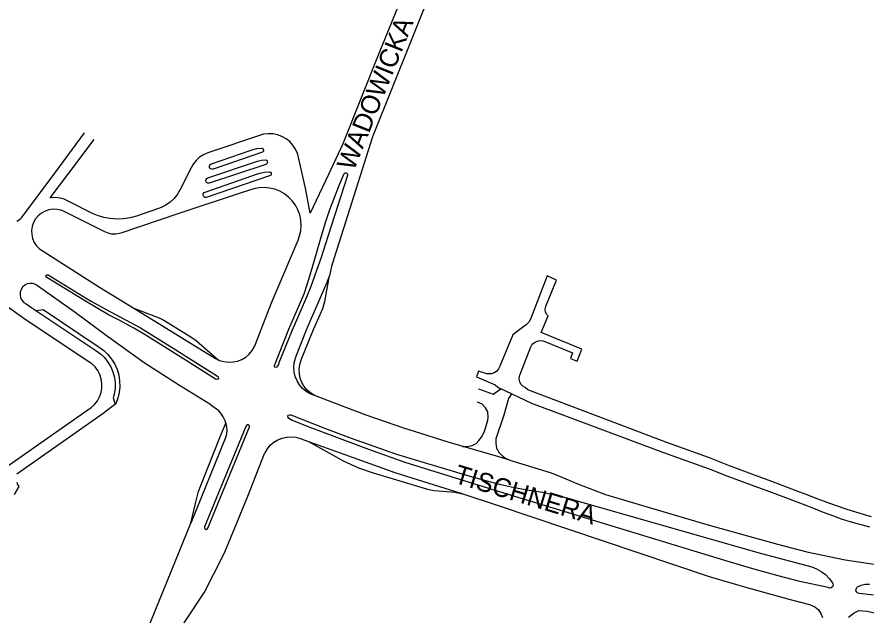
# Model space of a CAD drawing. Extents: x -304109 to -273954, y 21500 to 39796.
# Drawn here: x -293966.4 to -293517.1, y 28129.5 to 28446.3 of the extents above; entities that cross this region are included whole.
import ezdxf

# ---------------------------------------------------------------- set-up
doc = ezdxf.new("R2010")
doc.units = 0
doc.layers.add('krawedzie_ulic', color=7, linetype='Continuous')
doc.layers.add('nazwy_ulic', color=7, linetype='Continuous')

msp = doc.modelspace()

# ---------------------------------------------------------------- linework, layer by layer
at = {"layer": 'krawedzie_ulic'}
for points in [[(-293754.788, 28476.387), (-293774.857, 28426.965), (-293793.996, 28379.11), (-293801.482, 28362.843), (-293811.227, 28342.472), (-293813.718, 28355.636), (-293817.809, 28373.508), (-293818.003, 28374.098), (-293819.016, 28376.379), (-293820.38, 28378.469), (-293822.06, 28380.315), (-293824.013, 28381.869), (-293826.189, 28383.092), (-293828.532, 28383.953), (-293830.982, 28384.428), (-293833.477, 28384.507), (-293835.952, 28384.187), (-293865.486, 28374.374), (-293867.742, 28373.364), (-293869.806, 28372.003), (-293871.623, 28370.329), (-293873.148, 28368.383), (-293874.246, 28366.42), (-293880.067, 28354.884), (-293881.514, 28352.441), (-293883.29, 28350.226), (-293885.36, 28348.282), (-293887.682, 28346.647), (-293890.21, 28345.355), (-293891.531, 28344.847), (-293903.217, 28340.815), (-293906.597, 28339.893), (-293910.06, 28339.362), (-293913.562, 28339.229), (-293917.055, 28339.496), (-293920.496, 28340.158), (-293923.838, 28341.209), (-293926.407, 28342.316), (-293939.297, 28348.709), (-293941.409, 28349.744), (-293943.665, 28350.406), (-293946.001, 28350.678), (-293948.349, 28350.55), (-293948.884, 28350.464), (-293939.577, 28362.917), (-293925.64, 28381.419)], [(-293746.354, 28462.677), (-293778.224, 28382.923), (-293792.481, 28337.708), (-293798.651, 28318.671), (-293799.978, 28314.11), (-293801.068, 28309.286)], [(-293966.532, 28338.102), (-293964.639, 28339.363), (-293963.968, 28339.939), (-293945.817, 28364.34), (-293930.72, 28384.925)], [(-293862.544, 28365.787), (-293863.298, 28365.682), (-293864.003, 28365.967), (-293864.472, 28366.566), (-293864.579, 28367.319), (-293864.296, 28368.025), (-293863.698, 28368.496), (-293863.525, 28368.558), (-293843.047, 28375.658), (-293842.1, 28375.998), (-293839.52, 28376.631), (-293836.875, 28376.87), (-293836.747, 28376.841), (-293836.173, 28376.473), (-293835.896, 28375.849), (-293836.008, 28375.177), (-293836.471, 28374.676), (-293862.544, 28365.787)], [(-293864.679, 28358.225), (-293865.443, 28358.291), (-293866.074, 28358.728), (-293866.406, 28359.419), (-293866.351, 28360.184), (-293865.924, 28360.822), (-293865.429, 28361.111), (-293839.067, 28369.943), (-293837.077, 28370.477), (-293834.971, 28370.636), (-293834.433, 28370.447), (-293833.974, 28369.921), (-293833.871, 28369.231), (-293834.156, 28368.594), (-293834.74, 28368.211), (-293864.679, 28358.225)], [(-293866.236, 28350.663), (-293867.002, 28350.742), (-293867.63, 28351.189), (-293867.954, 28351.887), (-293867.892, 28352.655), (-293867.459, 28353.292), (-293866.871, 28353.607), (-293838.548, 28363.362), (-293837.825, 28363.617), (-293835.447, 28364.178), (-293833.01, 28364.344), (-293832.88, 28364.35), (-293832.256, 28364.146), (-293831.858, 28363.623), (-293831.828, 28362.967), (-293832.176, 28362.41), (-293832.779, 28362.15), (-293866.236, 28350.663)], [(-293830.129, 28261.697), (-293822.583, 28280.957), (-293814.508, 28299.603), (-293812.665, 28305.069), (-293810.185, 28313.325), (-293805.576, 28329.228), (-293803.219, 28337.466), (-293800.796, 28344.278), (-293795.668, 28357.652), (-293793.304, 28363.477), (-293792.784, 28363.846), (-293792.147, 28363.844), (-293791.63, 28363.47), (-293791.429, 28362.865), (-293791.515, 28362.438), (-293801.951, 28330.129), (-293805.522, 28318.887), (-293807.022, 28314.442), (-293810.933, 28303.561), (-293813.181, 28297.929), (-293820.737, 28280.438), (-293827.774, 28263.066), (-293828.11, 28262.261), (-293829.028, 28260.844), (-293829.401, 28260.65), (-293829.91, 28260.755), (-293830.208, 28261.183), (-293830.129, 28261.697)], [(-293860.217, 28264.897), (-293859.246, 28264.428), (-293856.919, 28263.747), (-293854.512, 28263.457), (-293852.09, 28263.566), (-293849.718, 28264.071), (-293847.462, 28264.959), (-293845.382, 28266.205), (-293843.534, 28267.775), (-293841.969, 28269.628), (-293840.73, 28271.712), (-293840.141, 28273.093), (-293831.755, 28294.946), (-293817.708, 28328.109), (-293816.899, 28330.311), (-293816.276, 28333.063), (-293816.049, 28335.876), (-293816.22, 28338.692), (-293816.788, 28341.456), (-293817.741, 28344.112), (-293819.059, 28346.607), (-293820.716, 28348.891), (-293822.679, 28350.918), (-293824.909, 28352.647), (-293827.361, 28354.044), (-293829.985, 28355.081), (-293832.729, 28355.737), (-293835.539, 28355.999), (-293838.357, 28355.861), (-293841.128, 28355.327), (-293848.238, 28352.931), (-293880.802, 28342.194), (-293911.534, 28331.803), (-293912.218, 28331.585), (-293914.201, 28331.236), (-293916.214, 28331.285), (-293918.177, 28331.73), (-293920.014, 28332.554), (-293941.502, 28343.29), (-293943.037, 28343.913), (-293945.167, 28344.401), (-293947.35, 28344.493), (-293949.514, 28344.186), (-293951.586, 28343.491), (-293953.496, 28342.43), (-293955.182, 28341.04), (-293956.587, 28339.366), (-293957.664, 28337.465), (-293958.377, 28335.399), (-293958.703, 28333.238), (-293958.63, 28331.054), (-293958.16, 28328.92), (-293957.311, 28326.907), (-293956.109, 28325.081), (-293954.596, 28323.505), (-293922.72, 28303.203), (-293904.684, 28292.102)], [(-293860.381, 28256.113), (-293859.942, 28255.679), (-293859.851, 28255.07), (-293860.144, 28254.527), (-293860.704, 28254.269), (-293861.3, 28254.394), (-293876.919, 28264.299), (-293898.59, 28277.99), (-293904.618, 28281.482), (-293911.955, 28285.511), (-293918.011, 28288.541), (-293930.268, 28295.843), (-293950.617, 28308.404), (-293950.985, 28308.798), (-293950.995, 28309.338), (-293950.642, 28309.746), (-293950.106, 28309.812), (-293949.86, 28309.701), (-293929.259, 28297.026), (-293927.125, 28295.756), (-293919.317, 28291.319), (-293901.02, 28281.723), (-293882.323, 28270.024), (-293860.381, 28256.113)], [(-293808.914, 28245.766), (-293811.23, 28246.673), (-293813.371, 28247.94), (-293815.283, 28249.532), (-293816.914, 28251.41), (-293818.224, 28253.525), (-293819.179, 28255.822), (-293819.754, 28258.242), (-293819.934, 28260.723), (-293819.715, 28263.201), (-293819.102, 28265.612), (-293818.427, 28267.268), (-293812.802, 28281.498), (-293802.219, 28305.774), (-293801.068, 28309.286)], [(-293808.914, 28245.766), (-293810.996, 28247.046), (-293812.842, 28248.649), (-293814.402, 28250.53), (-293815.634, 28252.641), (-293816.507, 28254.924), (-293816.997, 28257.319), (-293817.089, 28259.761), (-293816.783, 28262.186), (-293816.087, 28264.529), (-293816.005, 28264.734), (-293809.572, 28280.748), (-293804.587, 28291.909), (-293803.434, 28295.662), (-293801.068, 28309.286)], [(-293514.204, 28181.592), (-293518.48, 28182.794), (-293524.753, 28184.646), (-293527.66, 28185.618), (-293536.175, 28188.582), (-293543.726, 28191.451), (-293548.827, 28193.382), (-293554.003, 28195.365), (-293566.882, 28200.271), (-293577.441, 28204.115), (-293589.31, 28208.568), (-293600, 28212.739), (-293623.08, 28221.162), (-293695.995, 28248.827), (-293697.472, 28250), (-293698.703, 28250.725), (-293699.686, 28251.761), (-293700.344, 28253.028), (-293700.628, 28254.428), (-293700.514, 28255.852), (-293700.303, 28256.555), (-293694.542, 28271.682), (-293693.696, 28272.947), (-293692.55, 28273.95), (-293691.184, 28274.62), (-293689.691, 28274.914), (-293688.172, 28274.81), (-293687.12, 28274.491), (-293672.424, 28268.361), (-293673.491, 28265.402), (-293669.895, 28264.035), (-293667.536, 28270.284), (-293688.967, 28279.205), (-293685.258, 28287.932), (-293686.134, 28288.972), (-293686.672, 28290.22), (-293686.826, 28291.572), (-293686.582, 28292.909), (-293686.499, 28293.134), (-293680.904, 28306.912), (-293685.753, 28309.159), (-293694.648, 28286.301), (-293695.621, 28284.674), (-293696.912, 28283.286), (-293698.196, 28282.355), (-293703.927, 28277.984), (-293710.819, 28261.373), (-293711.517, 28259.969), (-293712.546, 28258.786), (-293713.84, 28257.9), (-293715.316, 28257.37), (-293716.877, 28257.228)], [(-293855.968, 28231.163), (-293856.288, 28232.364), (-293857.277, 28234.53), (-293858.613, 28236.5), (-293859.612, 28237.61), (-293863.259, 28240.395), (-293864.397, 28241.166), (-293880.507, 28251.141), (-293899.21, 28263.161), (-293918.453, 28276.997), (-293935.712, 28289.851), (-293955.51, 28303.96), (-293956.571, 28304.645), (-293958, 28305.135), (-293959.508, 28305.235), (-293960.989, 28304.937), (-293962.341, 28304.263), (-293963.469, 28303.259), (-293964.296, 28301.995), (-293964.764, 28300.558), (-293964.84, 28299.05), (-293964.52, 28297.573), (-293963.825, 28296.232), (-293962.803, 28295.119), (-293961.526, 28294.312), (-293956.401, 28290.828)], [(-293990.33, 28195.336), (-293927.23, 28239.449), (-293925.426, 28241.073), (-293923.913, 28242.97), (-293922.732, 28245.09), (-293921.914, 28247.375), (-293921.482, 28249.763), (-293921.448, 28252.19), (-293921.812, 28254.589), (-293922.564, 28256.896), (-293923.685, 28259.049), (-293925.144, 28260.989), (-293926.9, 28262.663), (-293927.842, 28263.363), (-293962.046, 28286.162), (-293976.058, 28296.037)], [(-293956.401, 28290.828), (-293952.594, 28291.377), (-293923.493, 28271.78), (-293922.998, 28271.469), (-293920.51, 28269.626), (-293918.28, 28267.478), (-293916.346, 28265.061), (-293914.738, 28262.415), (-293913.485, 28259.584), (-293912.607, 28256.615), (-293912.119, 28253.557), (-293912.029, 28250.463), (-293912.337, 28247.382), (-293913.04, 28244.367), (-293914.126, 28241.467), (-293918.404, 28238.221), (-293920.263, 28236.623), (-293966.545, 28204.115)], [(-293956.401, 28290.828), (-293924.705, 28269.673), (-293922.314, 28267.928), (-293920.179, 28265.878), (-293918.34, 28263.558), (-293916.83, 28261.012), (-293915.676, 28258.286), (-293914.9, 28255.429), (-293914.516, 28252.494), (-293914.531, 28249.533), (-293914.944, 28246.602), (-293915.485, 28244.539), (-293914.448, 28241.223)], [(-293904.685, 28292.103), (-293904.684, 28292.102)], [(-293904.684, 28292.102), (-293861.43, 28265.482), (-293860.217, 28264.897)], [(-293904.684, 28292.102), (-293890.764, 28286.744), (-293888.803, 28285.763), (-293873.944, 28276.601), (-293871.464, 28274.696), (-293860.217, 28264.897)], [(-293860.217, 28264.897), (-293860.082, 28264.779)], [(-293716.877, 28257.228), (-293717.747, 28257.322), (-293722.106, 28258.76), (-293723.273, 28255.673), (-293713.323, 28251.537), (-293711.879, 28250.174), (-293711.732, 28250)], [(-293722.135, 28249.271), (-293714.425, 28246.532), (-293710.315, 28249.338)], [(-293711.732, 28250), (-293710.315, 28249.338)], [(-293704.635, 28246.683), (-293710.315, 28249.338)], [(-293705.635, 28211.515), (-293711.405, 28213.256), (-293738.282, 28221.047), (-293762.168, 28228.636), (-293781.662, 28235.446), (-293808.914, 28245.766)], [(-293704.635, 28246.683), (-293706.328, 28244.291), (-293708.785, 28235.418), (-293713.031, 28222.839), (-293713.088, 28220.622), (-293712.585, 28217.994), (-293711.188, 28215.423), (-293709.121, 28213.466), (-293707.892, 28212.627), (-293705.635, 28211.515)], [(-293515.102, 28176.063), (-293525.427, 28178.859), (-293530.03, 28180.272), (-293534.677, 28182.015), (-293539.651, 28183.918), (-293545.584, 28186.247), (-293552.906, 28189.111), (-293560.912, 28192.066), (-293567.955, 28194.874), (-293574.398, 28197.161), (-293582.379, 28200.14), (-293590.511, 28203.173), (-293600, 28206.713), (-293624.058, 28215.469), (-293693.876, 28241.654), (-293704.635, 28246.683)], [(-293730.625, 28218.828), (-293728.173, 28218.889), (-293725.547, 28219.336), (-293723.424, 28220.343), (-293722.083, 28221.908), (-293720.63, 28223.753), (-293719.066, 28226.772), (-293717.168, 28232.798), (-293717.056, 28234.419), (-293717.274, 28237.195), (-293718.392, 28239.264), (-293720.235, 28241.22), (-293722.75, 28242.339)], [(-293711.563, 28195.007), (-293761.023, 28210.404), (-293780.145, 28217.206), (-293811.212, 28228.911), (-293819.725, 28232.247), (-293820.768, 28232.657), (-293822.551, 28233.689), (-293822.96, 28234.179), (-293823.017, 28234.825), (-293822.692, 28235.386), (-293822.104, 28235.659), (-293821.466, 28235.545), (-293803.116, 28228.261), (-293789.558, 28223.182), (-293778.105, 28219.101), (-293765.506, 28214.755), (-293754.487, 28211.324), (-293725.56, 28202.792), (-293711.267, 28198.927), (-293703.887, 28197.236), (-293696.624, 28195.894), (-293688.129, 28194.597), (-293677.298, 28192.162), (-293600.236, 28169.994), (-293572.442, 28162.045), (-293545.741, 28155.09), (-293543.232, 28154.082), (-293540.749, 28152.667), (-293538.489, 28150.92), (-293536.494, 28148.874), (-293534.804, 28146.57), (-293534.59, 28146.107), (-293534.545, 28145.268), (-293534.888, 28144.502), (-293535.544, 28143.977), (-293536.366, 28143.809), (-293537.175, 28144.035), (-293552.065, 28147.239), (-293563.593, 28150.203), (-293577.042, 28154.048), (-293591.773, 28158.454), (-293599.938, 28160.937), (-293711.563, 28195.007)], [(-293855.968, 28231.163), (-293855.675, 28230.063), (-293855.456, 28227.692), (-293855.635, 28225.318), (-293856.209, 28223.007), (-293874.517, 28178.246)], [(-293874.517, 28178.246), (-293871.92, 28188.64), (-293870.367, 28194.913), (-293869.155, 28198.089), (-293858.664, 28224.449), (-293855.968, 28231.163)], [(-293845.269, 28229.343), (-293867.144, 28176.224), (-293867.22, 28175.628), (-293866.915, 28175.109), (-293866.357, 28174.886), (-293865.779, 28175.052), (-293865.424, 28175.537), (-293865.417, 28175.56), (-293843.338, 28229.162), (-293843.429, 28229.771), (-293843.867, 28230.204), (-293844.477, 28230.286), (-293845.015, 28229.986), (-293845.265, 28229.424), (-293845.269, 28229.343)], [(-293855.968, 28231.163), (-293855.937, 28231.24)], [(-293932.416, 28003.495), (-293913.098, 28049.805), (-293896.436, 28089.804), (-293888.102, 28107.877), (-293882.331, 28118.503), (-293876.917, 28127.032), (-293867.25, 28141.568), (-293862.176, 28151.43), (-293856.582, 28162.388), (-293851.131, 28175.653), (-293844.22, 28192.416), (-293835.412, 28215.01), (-293835.174, 28215.526), (-293833.936, 28217.629), (-293832.372, 28219.502), (-293830.523, 28221.095), (-293828.438, 28222.364), (-293826.175, 28223.277), (-293823.793, 28223.809), (-293821.357, 28223.945), (-293818.931, 28223.681), (-293816.58, 28223.026), (-293812.088, 28221.413)], [(-293812.088, 28221.413), (-293792.873, 28214.513), (-293766.439, 28204.947), (-293730.945, 28193.823), (-293712.258, 28187.763), (-293600.077, 28149.896), (-293581.304, 28144.408), (-293557.272, 28137.729), (-293547.022, 28135.149), (-293544.176, 28133.921), (-293542.483, 28132.494), (-293540.939, 28130.265), (-293540.077, 28128.185)], [(-293812.088, 28221.413), (-293797.881, 28213.42), (-293793.814, 28211.138), (-293785.712, 28207.448), (-293778.002, 28204.876), (-293767.331, 28201.689), (-293749.252, 28196.234), (-293745.56, 28195.483), (-293734.487, 28194.56), (-293730.893, 28193.806)], [(-293705.635, 28211.515), (-293684.302, 28205.078), (-293679.218, 28203.066), (-293669.217, 28198.817), (-293654.915, 28193.337), (-293627.694, 28185.232), (-293600.064, 28177.195), (-293563.911, 28167.016), (-293548.38, 28163.01), (-293528.157, 28158.771), (-293512.721, 28156.45)], [(-293705.635, 28211.515), (-293705.633, 28211.514)], [(-293966.554, 28199.894), (-293966.096, 28198.587), (-293965.415, 28197.604), (-293967.89, 28193.44)], [(-293969.668, 27946.098), (-293951.021, 27990.949), (-293947.464, 28000), (-293938.117, 28023.614), (-293915.274, 28077.697), (-293895.238, 28127.006), (-293874.517, 28178.246)], [(-293513.188, 28140.057), (-293520.513, 28140.938), (-293521.352, 28141.122), (-293522.021, 28141.662), (-293522.378, 28142.443), (-293522.347, 28143.302), (-293521.936, 28144.057), (-293521.553, 28144.383), (-293519.564, 28145.29), (-293517.444, 28145.819), (-293515.262, 28145.955)], [(-293526.319, 28128.36), (-293523.393, 28130.748), (-293520.896, 28131.918), (-293516.526, 28131.528), (-293499.254, 28127.625)]]:
    msp.add_lwpolyline(points, dxfattribs=at)

# ---------------------------------------------------------------- texts
at = {"layer": 'nazwy_ulic'}
for s, rotation, p in [('WADOWICKA', 68.17814, (-293788.173, 28364.359)), ('TISCHNERA', 343.11094, (-293735.685, 28199.77))]:
    msp.add_text(s, height=10, rotation=rotation, dxfattribs=at).set_placement(p)

doc.saveas('drawing.dxf')
